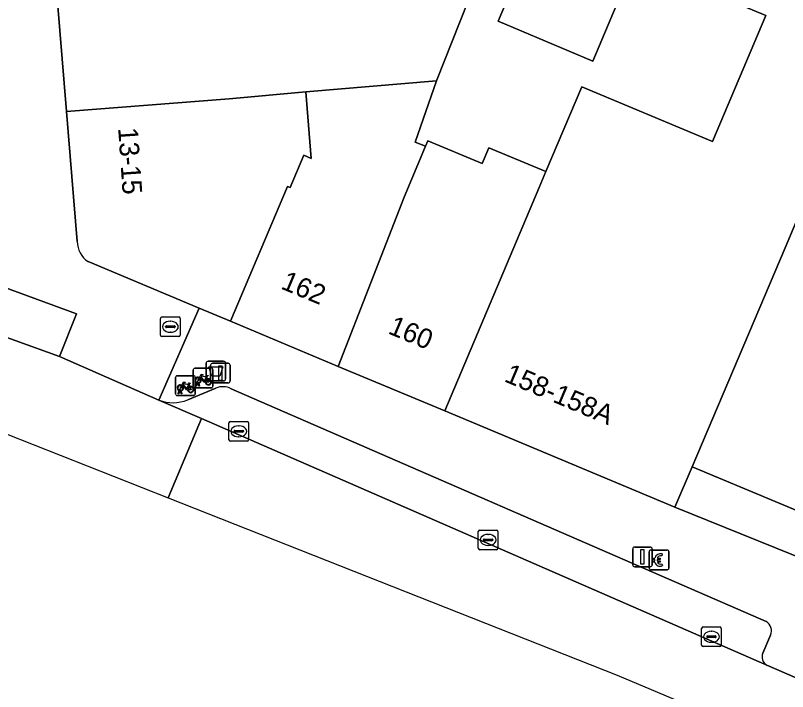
# Model space of a CAD drawing. Extents: x 159716 to 160783, y 383290 to 384031.
# Drawn here: x 159767.98 to 159807.24, y 383552.99 to 383587.4 of the extents above; entities that cross this region are included whole.
import ezdxf

# ---------------------------------------------------------------- set-up
doc = ezdxf.new("R2010")
doc.units = 0
for name, color, linetype in [('IMGEO_Afvalbak', 7, 'Continuous'), ('IMGEO_Betaalautomaat', 7, 'Continuous'), ('IMGEO_Brandkraan', 7, 'Continuous'), ('IMGEO_Erf', 7, 'Continuous'), ('IMGEO_Fietsenrek', 7, 'Continuous'), ('IMGEO_Kolk', 7, 'Continuous'), ('IMGEO_Lichtmast', 7, 'Continuous'), ('IMGEO_Pand', 7, 'Continuous'), ('IMGEO_Pand_nummerreeks', 7, 'Continuous'), ('IMGEO_Parkeervlak_open', 7, 'Continuous'), ('IMGEO_Rijbaan_lokaal_open', 7, 'Continuous'), ('IMGEO_Rioolput', 7, 'Continuous'), ('IMGEO_Voetpad_open', 7, 'Continuous')]:
    doc.layers.add(name, color=color, linetype=linetype)

msp = doc.modelspace()

# ---------------------------------------------------------------- linework, layer by layer
at = {"layer": 'IMGEO_Afvalbak'}
for p, q in [((159777.678, 383568.904), (159777.678, 383569.704)), ((159777.678, 383569.704), (159777.678, 383568.904)), ((159777.778, 383569.804), (159778.568, 383569.804)), ((159778.568, 383569.804), (159777.778, 383569.804)), ((159778.668, 383569.704), (159778.668, 383568.904)), ((159778.668, 383568.904), (159778.668, 383569.704)), ((159778.568, 383568.804), (159777.778, 383568.804)), ((159777.778, 383568.804), (159778.568, 383568.804))]:
    msp.add_line(p, q, dxfattribs=at)
msp.add_lwpolyline([(159777.821, 383569.518), (159778.525, 383569.518), (159778.376, 383569.048), (159777.97, 383569.048), (159777.821, 383569.518)], dxfattribs=at)
for centre, start, end in [((159777.778, 383569.704), 90, 180), ((159777.778, 383569.704), 90, 180), ((159778.568, 383569.704), 0, 90), ((159778.568, 383569.704), 360, 90), ((159777.778, 383568.904), 180, 270), ((159777.778, 383568.904), 180, 270), ((159778.568, 383568.904), 270, 0), ((159778.568, 383568.904), 270, 0)]:
    msp.add_arc(centre, 0.1, start, end, dxfattribs=at)
at = {"layer": 'IMGEO_Betaalautomaat'}
for p, q in [((159800.207, 383559.265), (159800.207, 383560.106)), ((159800.207, 383560.106), (159800.207, 383559.265)), ((159800.282, 383560.189), (159801.123, 383560.189)), ((159801.123, 383560.189), (159800.282, 383560.189)), ((159800.869, 383559.994), (159800.852, 383559.894)), ((159801.206, 383560.115), (159801.206, 383559.274)), ((159801.206, 383559.274), (159801.206, 383560.115)), ((159800.49, 383559.653), (159800.49, 383559.721)), ((159800.611, 383559.721), (159800.611, 383559.653)), ((159800.856, 383559.488), (159800.878, 383559.401)), ((159801.132, 383559.19), (159800.291, 383559.19)), ((159800.291, 383559.19), (159801.132, 383559.19))]:
    msp.add_line(p, q, dxfattribs=at)
for points in [[(159800.49, 383559.721), (159800.421, 383559.721), (159800.421, 383559.79), (159800.5, 383559.79)], [(159800.495, 383559.584), (159800.421, 383559.584), (159800.421, 383559.653), (159800.49, 383559.653)], [(159800.622, 383559.79), (159800.769, 383559.79), (159800.769, 383559.721), (159800.611, 383559.721)], [(159800.611, 383559.653), (159800.769, 383559.653), (159800.769, 383559.584), (159800.625, 383559.584)]]:
    msp.add_lwpolyline(points, dxfattribs=at)
for centre, radius, start, end in [((159800.285, 383560.112), 0.0779, 92.4484, 184.2845), ((159800.285, 383560.112), 0.0779, 92.4484, 184.2845), ((159800.783, 383559.714), 0.293, 73.014, 165.0139), ((159800.789, 383559.727), 0.179, 69.3236, 159.5683), ((159801.129, 383560.112), 0.0779, 2.4484, 94.2845), ((159801.129, 383560.112), 0.0779, 2.4484, 94.2845), ((159800.756, 383559.639), 0.267, 191.8096, 297.0389), ((159800.789, 383559.654), 0.179, 202.7625, 291.8693), ((159800.285, 383559.268), 0.0779, 182.4484, 274.2845), ((159800.285, 383559.268), 0.0779, 182.4484, 274.2845), ((159801.129, 383559.268), 0.0779, 272.4484, 4.2845), ((159801.129, 383559.268), 0.0779, 272.4484, 4.2845)]:
    msp.add_arc(centre, radius, start, end, dxfattribs=at)
at = {"layer": 'IMGEO_Brandkraan'}
for p, q in [((159775.358, 383571.132), (159775.358, 383571.984)), ((159775.433, 383572.058), (159776.285, 383572.058)), ((159776.359, 383571.984), (159776.359, 383571.132)), ((159775.66, 383571.601), (159776.058, 383571.601)), ((159775.846, 383571.838), (159775.871, 383571.838)), ((159775.617, 383571.552), (159775.617, 383571.564)), ((159776.055, 383571.515), (159775.657, 383571.515)), ((159775.869, 383571.278), (159775.844, 383571.278)), ((159776.101, 383571.564), (159776.101, 383571.552)), ((159776.285, 383571.058), (159775.433, 383571.058))]:
    msp.add_line(p, q, dxfattribs=at)
for points in [[(159775.358, 383571.132), (159775.358, 383571.984)], [(159775.433, 383572.058), (159776.285, 383572.058)], [(159776.359, 383571.984), (159776.359, 383571.132)], [(159776.285, 383571.058), (159775.433, 383571.058)]]:
    msp.add_lwpolyline(points, dxfattribs=at)
for centre, radius, start, end in [((159775.435, 383571.982), 0.0765, 91.552, 178.448), ((159775.435, 383571.982), 0.0765, 91.552, 178.448), ((159776.283, 383571.982), 0.0765, 1.552, 88.448), ((159776.283, 383571.982), 0.0765, 1.552, 88.448), ((159775.657, 383571.561), 0.0403, 85.8775, 175.7526), ((159776.062, 383571.563), 0.0386, 1.7309, 96.639), ((159775.654, 383571.551), 0.0366, 178.938, 274.7102), ((159776.058, 383571.558), 0.043, 264.8664, 352.4533), ((159775.435, 383571.134), 0.0765, 181.552, 268.448), ((159775.435, 383571.134), 0.0765, 181.552, 268.448), ((159776.283, 383571.134), 0.0765, 271.552, 358.448), ((159776.283, 383571.134), 0.0765, 271.552, 358.448)]:
    msp.add_arc(centre, radius, start, end, dxfattribs=at)
for centre, major_axis, ratio, start_param, end_param in [((159775.845, 383571.558), (-0.387, 0.002), 0.722429, 4.712389, 7.853982), ((159775.87, 383571.558), (-0.39, 0.002), 0.717154, 1.570796, 4.712389)]:
    msp.add_ellipse(centre, major_axis=major_axis, ratio=ratio, start_param=start_param, end_param=end_param, dxfattribs=at)
at = {"layer": 'IMGEO_Erf'}
msp.add_lwpolyline([(159793.814, 383595.257), (159789.397, 383584.066), (159788.314, 383580.956), (159788.83, 383580.74), (159788.948, 383581.022), (159791.71, 383579.866), (159792.047, 383580.67), (159794.958, 383579.45), (159796.782, 383583.764), (159803.43, 383580.98), (159806.134, 383587.394), (159800.953, 383589.564)], dxfattribs=at)
msp.add_lwpolyline([(159792.532, 383587.111), (159793.769, 383590.038), (159795.502, 383594.138), (159800.845, 383593.378), (159800.247, 383591.963), (159798.575, 383588.007), (159797.338, 383585.08)], close=True, dxfattribs=at)
at = {"layer": 'IMGEO_Fietsenrek'}
for p, q in [((159777.023, 383568.524), (159777.023, 383569.365)), ((159777.023, 383569.365), (159777.023, 383568.524)), ((159777.098, 383569.449), (159777.939, 383569.449)), ((159777.939, 383569.449), (159777.098, 383569.449)), ((159778.023, 383569.374), (159778.023, 383568.533)), ((159778.023, 383568.533), (159778.023, 383569.374)), ((159776.124, 383568.136), (159776.124, 383568.977)), ((159776.124, 383568.977), (159776.124, 383568.136)), ((159776.199, 383569.061), (159777.04, 383569.061)), ((159777.04, 383569.061), (159776.199, 383569.061)), ((159777.124, 383568.986), (159777.124, 383568.145)), ((159777.124, 383568.145), (159777.124, 383568.986)), ((159777.71, 383568.998), (159777.746, 383568.903)), ((159776.811, 383568.61), (159776.847, 383568.515)), ((159777.948, 383568.449), (159777.107, 383568.449)), ((159777.107, 383568.449), (159777.948, 383568.449)), ((159777.15, 383568.533), (159777.189, 383568.693)), ((159777.184, 383568.533), (159777.15, 383568.533)), ((159777.219, 383568.681), (159777.184, 383568.533)), ((159777.261, 383568.705), (159777.26, 383568.709)), ((159777.302, 383568.533), (159777.268, 383568.675)), ((159777.292, 383568.716), (159777.293, 383568.709)), ((159777.3, 383568.679), (159777.335, 383568.533)), ((159777.335, 383568.533), (159777.302, 383568.533)), ((159777.049, 383568.061), (159776.208, 383568.061)), ((159776.208, 383568.061), (159777.049, 383568.061)), ((159776.251, 383568.145), (159776.29, 383568.305)), ((159776.285, 383568.145), (159776.251, 383568.145)), ((159776.32, 383568.293), (159776.285, 383568.145)), ((159776.362, 383568.317), (159776.361, 383568.321)), ((159776.403, 383568.145), (159776.369, 383568.287)), ((159776.393, 383568.328), (159776.394, 383568.321)), ((159776.401, 383568.291), (159776.436, 383568.145)), ((159776.436, 383568.145), (159776.403, 383568.145))]:
    msp.add_line(p, q, dxfattribs=at)
for points in [[(159777.357, 383568.923), (159777.305, 383568.833), (159777.265, 383568.808), (159777.266, 383568.855), (159777.321, 383568.949)], [(159777.336, 383568.975), (159777.431, 383569.139), (159777.517, 383569.125), (159777.519, 383569.116), (159777.463, 383569.105), (159777.436, 383569.06), (159777.692, 383569.019)], [(159777.632, 383568.731), (159777.582, 383568.731), (159777.391, 383568.982), (159777.372, 383568.95)], [(159777.679, 383568.994), (159777.422, 383569.035), (159777.405, 383569.006), (159777.572, 383568.786), (159777.679, 383568.994)], [(159777.727, 383568.896), (159777.697, 383568.973), (159777.588, 383568.755), (159777.631, 383568.755)], [(159777.661, 383568.755), (159777.781, 383568.754), (159777.737, 383568.868)], [(159777.757, 383568.875), (159777.812, 383568.73), (159777.662, 383568.73)], [(159777.692, 383569.019), (159777.717, 383569.068), (159777.711, 383569.072), (159777.688, 383569.076), (159777.676, 383569.083), (159777.675, 383569.086), (159777.677, 383569.091), (159777.772, 383569.076), (159777.774, 383569.066), (159777.764, 383569.053), (159777.752, 383569.047), (159777.738, 383569.053), (159777.71, 383568.998)], [(159776.458, 383568.535), (159776.406, 383568.445), (159776.366, 383568.42), (159776.367, 383568.467), (159776.422, 383568.561)], [(159776.437, 383568.587), (159776.532, 383568.751), (159776.618, 383568.737), (159776.62, 383568.728), (159776.564, 383568.717), (159776.537, 383568.672), (159776.793, 383568.631)], [(159776.733, 383568.343), (159776.683, 383568.343), (159776.492, 383568.594), (159776.473, 383568.562)], [(159776.78, 383568.606), (159776.523, 383568.647), (159776.506, 383568.618), (159776.673, 383568.398), (159776.78, 383568.606)], [(159776.828, 383568.508), (159776.798, 383568.585), (159776.689, 383568.367), (159776.732, 383568.367)], [(159776.762, 383568.367), (159776.882, 383568.366), (159776.838, 383568.48)], [(159776.858, 383568.487), (159776.913, 383568.342), (159776.763, 383568.342)], [(159776.793, 383568.631), (159776.818, 383568.68), (159776.812, 383568.684), (159776.789, 383568.688), (159776.777, 383568.695), (159776.776, 383568.698), (159776.778, 383568.703), (159776.873, 383568.688), (159776.875, 383568.678), (159776.865, 383568.665), (159776.853, 383568.659), (159776.839, 383568.665), (159776.811, 383568.61)]]:
    msp.add_lwpolyline(points, dxfattribs=at)
for centre, radius, start, end in [((159777.101, 383569.371), 0.0779, 92.4484, 184.2845), ((159777.101, 383569.371), 0.0779, 92.4484, 184.2845), ((159777.945, 383569.371), 0.0779, 2.4484, 94.2845), ((159777.945, 383569.371), 0.0779, 2.4484, 94.2845), ((159776.202, 383568.983), 0.0779, 92.4484, 184.2845), ((159776.202, 383568.983), 0.0779, 92.4484, 184.2845), ((159777.046, 383568.983), 0.0779, 2.4484, 94.2845), ((159777.046, 383568.983), 0.0779, 2.4484, 94.2845), ((159777.263, 383568.834), 0.159, 62.6766, 242.1369), ((159777.263, 383568.834), 0.129, 63.3192, 238.903), ((159777.263, 383568.834), 0.129, 283.6043, 43.4302), ((159777.263, 383568.834), 0.159, 283.5766, 46.6042), ((159777.79, 383568.75), 0.159, 113.3408, 178.3217), ((159777.79, 383568.75), 0.159, 187.0065, 105.7708), ((159777.79, 383568.75), 0.129, 113.923, 177.9556), ((159777.79, 383568.75), 0.129, 188.6715, 104.5883), ((159776.364, 383568.446), 0.159, 62.6766, 242.1369), ((159776.364, 383568.446), 0.129, 63.3192, 238.903), ((159776.364, 383568.446), 0.129, 283.6043, 43.4302), ((159776.364, 383568.446), 0.159, 283.5766, 46.6042), ((159776.891, 383568.362), 0.159, 113.3408, 178.3217), ((159776.891, 383568.362), 0.159, 187.0065, 105.7708), ((159776.891, 383568.362), 0.129, 113.923, 177.9556), ((159776.891, 383568.362), 0.129, 188.6715, 104.5883), ((159777.101, 383568.527), 0.0779, 182.4484, 274.2845), ((159777.101, 383568.527), 0.0779, 182.4484, 274.2845), ((159777.243, 383568.705), 0.0499, 12.8025, 158.6934), ((159777.263, 383568.834), 0.159, 253.9967, 271.7867), ((159777.243, 383568.705), 0.0174, 12.8025, 163.4502), ((159777.263, 383568.834), 0.129, 253.415, 269.0204), ((159777.945, 383568.527), 0.0779, 272.4484, 4.2845), ((159777.945, 383568.527), 0.0779, 272.4484, 4.2845), ((159776.202, 383568.139), 0.0779, 182.4484, 274.2845), ((159776.202, 383568.139), 0.0779, 182.4484, 274.2845), ((159776.344, 383568.317), 0.0499, 12.8025, 158.6934), ((159776.364, 383568.446), 0.159, 253.9967, 271.7867), ((159776.344, 383568.317), 0.0174, 12.8025, 163.4502), ((159776.364, 383568.446), 0.129, 253.415, 269.0204), ((159777.046, 383568.139), 0.0779, 272.4484, 4.2845), ((159777.046, 383568.139), 0.0779, 272.4484, 4.2845)]:
    msp.add_arc(centre, radius, start, end, dxfattribs=at)
at = {"layer": 'IMGEO_Kolk'}
for p, q in [((159778.836, 383565.811), (159778.836, 383566.663)), ((159778.911, 383566.737), (159779.763, 383566.737)), ((159779.324, 383566.517), (159779.349, 383566.517)), ((159779.837, 383566.663), (159779.837, 383565.811)), ((159779.095, 383566.231), (159779.095, 383566.243)), ((159779.533, 383566.194), (159779.135, 383566.194)), ((159779.138, 383566.28), (159779.536, 383566.28)), ((159779.579, 383566.243), (159779.579, 383566.231)), ((159779.763, 383565.737), (159778.911, 383565.737)), ((159779.347, 383565.957), (159779.322, 383565.957)), ((159791.516, 383560.284), (159791.516, 383561.136)), ((159791.591, 383561.21), (159792.443, 383561.21)), ((159792.004, 383560.99), (159792.029, 383560.99)), ((159792.517, 383561.136), (159792.517, 383560.284)), ((159791.775, 383560.704), (159791.775, 383560.716)), ((159792.213, 383560.667), (159791.815, 383560.667)), ((159791.818, 383560.753), (159792.216, 383560.753)), ((159792.259, 383560.716), (159792.259, 383560.704)), ((159792.443, 383560.21), (159791.591, 383560.21)), ((159792.027, 383560.43), (159792.002, 383560.43))]:
    msp.add_line(p, q, dxfattribs=at)
for points in [[(159778.836, 383565.811), (159778.836, 383566.663)], [(159778.911, 383566.737), (159779.763, 383566.737)], [(159779.837, 383566.663), (159779.837, 383565.811)], [(159779.763, 383565.737), (159778.911, 383565.737)], [(159791.516, 383560.284), (159791.516, 383561.136)], [(159791.591, 383561.21), (159792.443, 383561.21)], [(159792.517, 383561.136), (159792.517, 383560.284)], [(159792.443, 383560.21), (159791.591, 383560.21)]]:
    msp.add_lwpolyline(points, dxfattribs=at)
for centre, radius, start, end in [((159778.913, 383566.661), 0.0765, 91.552, 178.448), ((159778.913, 383566.661), 0.0765, 91.552, 178.448), ((159779.761, 383566.661), 0.0765, 1.552, 88.448), ((159779.761, 383566.661), 0.0765, 1.552, 88.448), ((159779.135, 383566.24), 0.0403, 85.8775, 175.7526), ((159779.132, 383566.23), 0.0366, 178.938, 274.7102), ((159779.536, 383566.237), 0.043, 264.8664, 352.4533), ((159779.54, 383566.242), 0.0386, 1.7309, 96.639), ((159778.913, 383565.813), 0.0765, 181.552, 268.448), ((159778.913, 383565.813), 0.0765, 181.552, 268.448), ((159779.761, 383565.813), 0.0765, 271.552, 358.448), ((159779.761, 383565.813), 0.0765, 271.552, 358.448), ((159791.593, 383561.134), 0.0765, 91.552, 178.448), ((159791.593, 383561.134), 0.0765, 91.552, 178.448), ((159792.441, 383561.134), 0.0765, 1.552, 88.448), ((159792.441, 383561.134), 0.0765, 1.552, 88.448), ((159791.815, 383560.713), 0.0403, 85.8775, 175.7526), ((159791.812, 383560.703), 0.0366, 178.938, 274.7102), ((159792.216, 383560.71), 0.043, 264.8664, 352.4533), ((159792.22, 383560.715), 0.0386, 1.7309, 96.639), ((159791.593, 383560.286), 0.0765, 181.552, 268.448), ((159791.593, 383560.286), 0.0765, 181.552, 268.448), ((159792.441, 383560.286), 0.0765, 271.552, 358.448), ((159792.441, 383560.286), 0.0765, 271.552, 358.448)]:
    msp.add_arc(centre, radius, start, end, dxfattribs=at)
for centre, major_axis, ratio, start_param, end_param in [((159779.323, 383566.237), (-0.387, 0.002), 0.722429, 4.712389, 7.853982), ((159779.348, 383566.237), (-0.39, 0.002), 0.717154, 1.570796, 4.712389), ((159792.003, 383560.71), (-0.387, 0.002), 0.722429, 4.712389, 7.853982), ((159792.028, 383560.71), (-0.39, 0.002), 0.717154, 1.570796, 4.712389)]:
    msp.add_ellipse(centre, major_axis=major_axis, ratio=ratio, start_param=start_param, end_param=end_param, dxfattribs=at)
at = {"layer": 'IMGEO_Lichtmast'}
for p, q in [((159778.005, 383569.698), (159778.795, 383569.698)), ((159778.795, 383569.698), (159778.005, 383569.698)), ((159777.905, 383568.798), (159777.905, 383569.598)), ((159777.905, 383569.598), (159777.905, 383568.798)), ((159778.895, 383569.598), (159778.895, 383568.798)), ((159778.895, 383568.798), (159778.895, 383569.598)), ((159778.795, 383568.698), (159778.005, 383568.698)), ((159778.005, 383568.698), (159778.795, 383568.698)), ((159799.368, 383559.448), (159799.368, 383560.248)), ((159799.368, 383560.248), (159799.368, 383559.448)), ((159799.468, 383560.348), (159800.258, 383560.348)), ((159800.258, 383560.348), (159799.468, 383560.348)), ((159800.358, 383560.248), (159800.358, 383559.448)), ((159800.358, 383559.448), (159800.358, 383560.248)), ((159800.258, 383559.348), (159799.468, 383559.348)), ((159799.468, 383559.348), (159800.258, 383559.348))]:
    msp.add_line(p, q, dxfattribs=at)
for points in [[(159778.325, 383569.573), (159778.475, 383569.573), (159778.475, 383568.823), (159778.325, 383568.823), (159778.325, 383569.573)], [(159799.788, 383560.223), (159799.938, 383560.223), (159799.938, 383559.473), (159799.788, 383559.473), (159799.788, 383560.223)]]:
    msp.add_lwpolyline(points, dxfattribs=at)
for centre, start, end in [((159778.005, 383569.598), 90, 180), ((159778.005, 383569.598), 90, 180), ((159778.795, 383569.598), 0, 90), ((159778.795, 383569.598), 360, 90), ((159778.005, 383568.798), 180, 270), ((159778.005, 383568.798), 180, 270), ((159778.795, 383568.798), 270, 0), ((159778.795, 383568.798), 270, 0), ((159799.468, 383560.248), 90, 180), ((159799.468, 383560.248), 90, 180), ((159800.258, 383560.248), 0, 90), ((159800.258, 383560.248), 360, 90), ((159799.468, 383559.448), 180, 270), ((159799.468, 383559.448), 180, 270), ((159800.258, 383559.448), 270, 0), ((159800.258, 383559.448), 270, 0)]:
    msp.add_arc(centre, 0.1, start, end, dxfattribs=at)
at = {"layer": 'IMGEO_Pand'}
for points in [[(159777.439, 383595.313), (159777.013, 383595.313), (159769.568, 383594.693), (159770.577, 383582.506), (159778.84, 383583.153), (159782.753, 383583.515), (159789.397, 383584.066), (159793.814, 383595.257), (159777.936, 383594.525), (159777.506, 383594.505)], [(159809.193, 383580.497), (159810.092, 383582.628), (159814.732, 383593.633), (159808.971, 383594.434), (159805.09, 383594.973), (159803.321, 383595.219), (159800.953, 383589.564), (159806.134, 383587.394), (159803.43, 383580.98), (159796.782, 383583.764), (159794.958, 383579.45), (159794.619, 383578.648), (159789.813, 383567.273), (159801.517, 383562.371), (159802.393, 383564.438), (159807.114, 383575.568)], [(159798.575, 383588.007), (159793.769, 383590.038), (159792.532, 383587.111), (159797.338, 383585.08)], [(159787.743, 383578.146), (159788.83, 383580.74), (159788.314, 383580.956), (159789.397, 383584.066), (159782.753, 383583.515), (159783.02, 383580.124), (159782.643, 383580.282), (159781.954, 383578.639), (159781.818, 383578.696), (159778.918, 383571.835), (159784.397, 383569.54)], [(159818.771, 383570.686), (159810.839, 383574.008), (159810.463, 383574.166), (159813.436, 383581.217), (159810.092, 383582.628), (159809.193, 383580.497), (159807.114, 383575.568), (159802.393, 383564.438), (159810.826, 383560.906), (159814.101, 383559.535), (159816.033, 383564.147), (159816.422, 383565.076)], [(159794.619, 383578.648), (159794.958, 383579.45), (159792.047, 383580.67), (159791.71, 383579.866), (159788.948, 383581.022), (159788.83, 383580.74), (159787.743, 383578.146), (159784.397, 383569.54), (159789.813, 383567.273)]]:
    msp.add_lwpolyline(points, close=True, dxfattribs=at)
for points in [[(159782.753, 383583.515), (159778.84, 383583.153), (159770.577, 383582.506), (159771.125, 383575.891)], [(159771.67, 383574.87), (159777.318, 383572.505), (159778.918, 383571.835), (159781.818, 383578.696), (159781.954, 383578.639), (159782.643, 383580.282), (159783.02, 383580.124), (159782.753, 383583.515)]]:
    msp.add_lwpolyline(points, dxfattribs=at)
msp.add_arc((159772.354, 383575.891), 1.229, 180.008, 236.1777, dxfattribs=at)
at = {"layer": 'IMGEO_Parkeervlak_open'}
msp.add_lwpolyline([(159770.227, 383570.044), (159771.078, 383572.213), (159756.483, 383577.569), (159756.39, 383577.373), (159753.521, 383578.38), (159753.598, 383578.591), (159753.394, 383578.665), (159741.694, 383582.835), (159740.894, 383580.623)], close=True, dxfattribs=at)
for points in [[(159778.17, 383568.437), (159776.74, 383567.836)], [(159806.152, 383556.551), (159778.943, 383568.405)], [(159775.272, 383567.83), (159777.437, 383566.891), (159806.192, 383554.336)], [(159805.98, 383554.949), (159806.37, 383555.866)]]:
    msp.add_lwpolyline(points, dxfattribs=at)
for centre, radius, start, end in [((159778.521, 383567.574), 0.932, 63.1058, 112.1531), ((159775.998, 383569.701), 2.007, 248.7873, 291.6811), ((159805.902, 383556.094), 0.521, 334.0362, 61.271), ((159806.454, 383554.77), 0.507, 159.3031, 238.8518)]:
    msp.add_arc(centre, radius, start, end, dxfattribs=at)
at = {"layer": 'IMGEO_Rijbaan_lokaal_open'}
msp.add_lwpolyline([(159727.097, 383585.616), (159733.161, 383579.684), (159775.74, 383562.852), (159775.74, 383562.852), (159777.437, 383566.891), (159775.272, 383567.83), (159770.227, 383570.044), (159740.894, 383580.623), (159727.097, 383585.616)], dxfattribs=at)
msp.add_lwpolyline([(159841.625, 383535.678), (159842.766, 383538.403), (159809.128, 383553.068), (159806.192, 383554.336), (159777.437, 383566.891), (159775.74, 383562.852), (159775.74, 383562.852), (159798.574, 383553.825), (159829.216, 383540.909)], close=True, dxfattribs=at)
at = {"layer": 'IMGEO_Rioolput'}
for p, q in [((159802.948, 383556.281), (159803.8, 383556.281)), ((159802.873, 383555.355), (159802.873, 383556.207)), ((159803.361, 383556.061), (159803.386, 383556.061)), ((159803.874, 383556.207), (159803.874, 383555.355)), ((159803.132, 383555.775), (159803.132, 383555.787)), ((159803.57, 383555.738), (159803.172, 383555.738)), ((159803.175, 383555.824), (159803.573, 383555.824)), ((159803.384, 383555.501), (159803.359, 383555.501)), ((159803.616, 383555.787), (159803.616, 383555.775)), ((159803.8, 383555.281), (159802.948, 383555.281))]:
    msp.add_line(p, q, dxfattribs=at)
for points in [[(159802.948, 383556.281), (159803.8, 383556.281)], [(159802.873, 383555.355), (159802.873, 383556.207)], [(159803.874, 383556.207), (159803.874, 383555.355)], [(159803.8, 383555.281), (159802.948, 383555.281)]]:
    msp.add_lwpolyline(points, dxfattribs=at)
for centre, radius, start, end in [((159802.95, 383556.205), 0.0765, 91.552, 178.448), ((159802.95, 383556.205), 0.0765, 91.552, 178.448), ((159803.798, 383556.205), 0.0765, 1.552, 88.448), ((159803.798, 383556.205), 0.0765, 1.552, 88.448), ((159803.172, 383555.784), 0.0403, 85.8775, 175.7526), ((159803.169, 383555.774), 0.0366, 178.938, 274.7102), ((159803.573, 383555.781), 0.043, 264.8664, 352.4533), ((159803.577, 383555.786), 0.0386, 1.7309, 96.639), ((159802.95, 383555.357), 0.0765, 181.552, 268.448), ((159802.95, 383555.357), 0.0765, 181.552, 268.448), ((159803.798, 383555.357), 0.0765, 271.552, 358.448), ((159803.798, 383555.357), 0.0765, 271.552, 358.448)]:
    msp.add_arc(centre, radius, start, end, dxfattribs=at)
for centre, major_axis, ratio, start_param, end_param in [((159803.36, 383555.781), (-0.387, 0.002), 0.722429, 4.712389, 7.853982), ((159803.385, 383555.781), (-0.39, 0.002), 0.717154, 1.570796, 4.712389)]:
    msp.add_ellipse(centre, major_axis=major_axis, ratio=ratio, start_param=start_param, end_param=end_param, dxfattribs=at)
at = {"layer": 'IMGEO_Voetpad_open'}
for points in [[(159771.125, 383575.891), (159770.577, 383582.506), (159769.568, 383594.693)], [(159727.097, 383585.616), (159740.894, 383580.623), (159741.694, 383582.835), (159753.394, 383578.665), (159754.207, 383580.881), (159757.494, 383579.698), (159756.483, 383577.569), (159771.078, 383572.213), (159770.227, 383570.044), (159775.272, 383567.83), (159777.318, 383572.505), (159771.67, 383574.87)], [(159836.464, 383547.578), (159835.495, 383547.965), (159832.19, 383549.388), (159831.015, 383549.894), (159825.58, 383552.235), (159824.733, 383552.618), (159819.436, 383554.9), (159814.139, 383557.182), (159809.986, 383558.956), (159801.517, 383562.371), (159789.813, 383567.273), (159784.397, 383569.54), (159778.918, 383571.835), (159777.318, 383572.505), (159775.272, 383567.83)], [(159776.74, 383567.836), (159778.17, 383568.437)], [(159778.943, 383568.405), (159806.152, 383556.551)], [(159806.37, 383555.866), (159805.98, 383554.949)], [(159806.192, 383554.336), (159809.128, 383553.068)]]:
    msp.add_lwpolyline(points, dxfattribs=at)
msp.add_lwpolyline([(159802.393, 383564.438), (159801.517, 383562.371), (159809.986, 383558.956), (159810.826, 383560.906)], close=True, dxfattribs=at)
for centre, radius, start, end in [((159772.354, 383575.891), 1.229, 180.008, 236.1777), ((159778.521, 383567.574), 0.932, 63.1058, 112.1531), ((159775.998, 383569.701), 2.007, 248.7873, 291.6811), ((159805.902, 383556.094), 0.521, 334.0362, 61.271), ((159806.454, 383554.77), 0.507, 159.3031, 238.8518)]:
    msp.add_arc(centre, radius, start, end, dxfattribs=at)

# ---------------------------------------------------------------- texts
at = {"layer": 'IMGEO_Pand_nummerreeks'}
for s, rotation, p in [('13-15', 273.936, (159773.201, 383581.67)), ('162', 337.2765, (159781.426, 383573.516)), ('160', 337.2765, (159786.878, 383571.233)), ('158-158A', 337.1275, (159792.785, 383568.795))]:
    msp.add_text(s, height=1, rotation=rotation, dxfattribs=at).set_placement(p)

doc.saveas('drawing.dxf')
